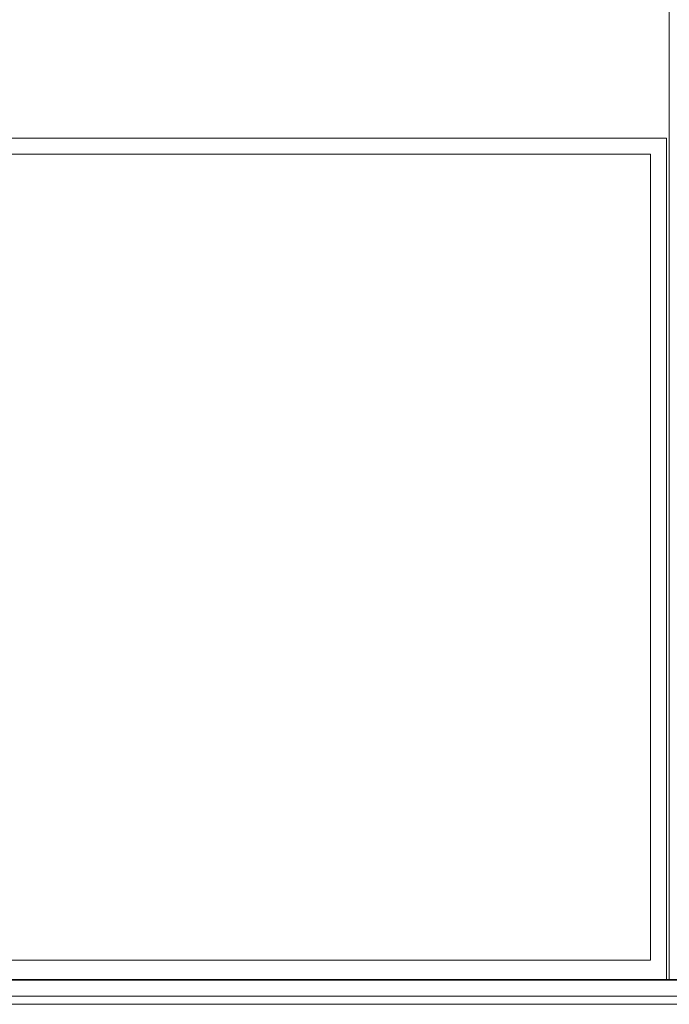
# Model space of a CAD drawing. Header units: millimetres. Extents: x -30280 to 309309, y -17460 to 4378.
# Tile 675 of 1056: x 202303 to 203921, y -9870 to -7415. Entities that reach past the tile are written whole.
import ezdxf

# ---------------------------------------------------------------- set-up
doc = ezdxf.new("R2010")
doc.units = ezdxf.units.MM
doc.header["$MEASUREMENT"] = 0
doc.linetypes.add('Wipeout_Contour', pattern=[1000, 0, -1000])
for name, color, linetype in [('10_ESTR_Fotjats', 7, 'Continuous'), ('14_PAV_Paviment existent', 7, 'Continuous'), ('Nuevo_08_E_Envans secs', 7, 'Continuous'), ('Nuevo_09_EI_Mobiliari general', 7, 'Continuous'), ('Nuevo_Ventanas Archicad', 7, 'Continuous')]:
    doc.layers.add(name, color=color, linetype=linetype)
for name, color, linetype, lineweight in [('10_ESTR_Fotjats_Pluma_Nº__1', 7, 'Continuous', 5), ('14_PAV_Paviment existent_Pluma_Nº__29', 7, 'Continuous', 20), ('Nuevo_08_E_Envans secs_Pluma_Nº__47', 7, 'Continuous', 20), ('Nuevo_09_EI_Mobiliari general_Pluma_Nº__1', 7, 'Continuous', 5), ('Nuevo_Ventanas Archicad_Pluma_Nº__1', 7, 'Continuous', 5)]:
    doc.layers.add(name, color=color, linetype=linetype, lineweight=lineweight)

# ---------------------------------------------------------------- blocks, each defined once
blk = doc.blocks.new('Elem Sección_52_5', base_point=(181934.4, -13460))
at = {"layer": '10_ESTR_Fotjats_Pluma_Nº__1', "color": 7, "linetype": 'Continuous', "lineweight": 5}
for p, q in [((211190.4, -9850), (173577.4, -9850)), ((211190.4, -9870), (173577.4, -9870))]:
    blk.add_line(p, q, dxfattribs=at)
blk = doc.blocks.new('Elem Sección_198_5', base_point=(181934.4, -13460))
at = {"layer": 'Nuevo_09_EI_Mobiliari general_Pluma_Nº__1', "color": 7, "linetype": 'Continuous', "lineweight": 5}
for p, q in [((202969.7, -9060), (202319.7, -9060)), ((202319.7, -9085), (202319.7, -9060)), ((202969.7, -9085), (202969.7, -9060)), ((202969.7, -9085), (202319.7, -9085)), ((202354.7, -9410), (202354.7, -9085)), ((202404.7, -9410), (202404.7, -9085)), ((202884.7, -9410), (202884.7, -9085)), ((202934.7, -9410), (202934.7, -9085)), ((202354.7, -9760), (202354.7, -9436)), ((202404.7, -9760), (202404.7, -9436)), ((202884.7, -9760), (202884.7, -9436)), ((202934.7, -9760), (202934.7, -9436))]:
    blk.add_line(p, q, dxfattribs=at)
blk = doc.blocks.new('Elem Sección_199_5', base_point=(181934.4, -13460))
at = {"layer": 'Nuevo_09_EI_Mobiliari general_Pluma_Nº__1', "color": 7, "linetype": 'Continuous', "lineweight": 5}
for p, q in [((202051.5, -9029), (202051.4, -9022)), ((202053.4, -9048.9), (202051.5, -9029)), ((202062.2, -9010.9), (202060.1, -9010.9)), ((202064.3, -9010.9), (202062.4, -9010.9)), ((202071.4, -9026.6), (202071.3, -9019.6)), ((202073.2, -9046.5), (202071.4, -9026.6)), ((202071.7, -9029.6), (202072.5, -9029.5)), ((202072.6, -9035.7), (202072.5, -9029.5)), ((202072.5, -9029.5), (202076.7, -9029.5)), ((202077.1, -9026.6), (202075.5, -9019.6)), ((202076.7, -9029.5), (202078.1, -9035.7)), ((202080.1, -9046.5), (202077.1, -9026.6)), ((202056.6, -9078.7), (202053.4, -9048.9)), ((202074.2, -9053.5), (202072.6, -9035.7)), ((202076.5, -9076.2), (202073.2, -9046.5)), ((202077.1, -9080), (202074.2, -9053.5)), ((202078.1, -9035.7), (202080.8, -9053.5)), ((202084.2, -9076.2), (202080.1, -9046.5)), ((202080.8, -9053.5), (202084.5, -9080)), ((202060.8, -9113.8), (202056.6, -9078.7)), ((202080.6, -9111.4), (202076.5, -9076.2)), ((202080.8, -9111.4), (202077.1, -9080)), ((202088.6, -9111.4), (202084.2, -9076.2)), ((202084.5, -9080), (202088.4, -9111.4)), ((202079.6, -9265.1), (202061, -9113.8)), ((202098.7, -9260.3), (202080.4, -9111.4)), ((202099.4, -9262.7), (202080.8, -9111.4)), ((202088.4, -9111.4), (202107, -9262.7)), ((202079.5, -9760), (202079.5, -9263.9)), ((202099.1, -9263.9), (202098.9, -9260.3)), ((202099.1, -9263.7), (202107, -9262.7)), ((202099.1, -9426), (202099.1, -9263.9)), ((202107, -9262.7), (202099.4, -9262.7)), ((202107.1, -9263.9), (202106.9, -9260.3)), ((202107.1, -9410), (202107.1, -9263.9)), ((202079.5, -9426), (202079.3, -9426)), ((202079.3, -9436), (202079.3, -9426)), ((202089.6, -9426), (202468.6, -9426)), ((202089.6, -9436), (202089.6, -9426)), ((202101.8, -9410), (202100.3, -9410)), ((202100.3, -9426), (202100.3, -9410)), ((202105.2, -9410), (202101.8, -9410)), ((202109.6, -9410), (202105.2, -9410)), ((202468.1, -9410), (202109.6, -9410)), ((202472.1, -9410), (202468.1, -9410)), ((202468.6, -9426), (202468.6, -9436)), ((202475.5, -9410), (202472.1, -9410)), ((202477.9, -9410), (202475.5, -9410)), ((202478.8, -9410), (202477.9, -9410)), ((202478.7, -9426), (202478.5, -9426)), ((202478.5, -9426), (202478.5, -9436)), ((202478.8, -9426), (202478.7, -9426)), ((202487.6, -9410), (202478.8, -9410)), ((202487.6, -9426), (202478.8, -9426)), ((202478.8, -9436), (202478.8, -9426)), ((202487.6, -9426), (202487.6, -9410)), ((202487.6, -9436), (202487.6, -9426)), ((202079.5, -9436), (202079.3, -9436)), ((202089.6, -9436), (202468.6, -9436)), ((202099.1, -9760), (202099.1, -9436)), ((202107.1, -9760), (202107.1, -9436)), ((202459, -9760), (202459, -9436)), ((202478.8, -9436), (202478.5, -9436)), ((202478.6, -9760), (202478.6, -9436)), ((202487.6, -9436), (202478.8, -9436)), ((202487.4, -9760), (202487.4, -9436))]:
    blk.add_line(p, q, dxfattribs=at)
blk = doc.blocks.new('Elem Sección_200_5', base_point=(181934.4, -13460))
at = {"layer": 'Nuevo_09_EI_Mobiliari general_Pluma_Nº__1', "color": 7, "linetype": 'Continuous', "lineweight": 5}
for p, q in [((203209.2, -9046.5), (203212.3, -9026.6)), ((203212.6, -9029.5), (203211.2, -9035.7)), ((203212.3, -9026.6), (203213.9, -9019.6)), ((203216.8, -9029.5), (203212.6, -9029.5)), ((203216.1, -9046.5), (203217.9, -9026.6)), ((203216.7, -9035.7), (203216.8, -9029.5)), ((203217.6, -9029.6), (203216.8, -9029.5)), ((203217.9, -9026.6), (203218.1, -9019.6)), ((203225, -9010.9), (203226.9, -9010.9)), ((203227.1, -9010.9), (203229.2, -9010.9)), ((203235.9, -9048.9), (203237.8, -9029)), ((203237.8, -9029), (203237.9, -9022)), ((203208.5, -9053.5), (203204.9, -9080)), ((203205.1, -9076.2), (203209.2, -9046.5)), ((203211.2, -9035.7), (203208.5, -9053.5)), ((203212.2, -9080), (203215.1, -9053.5)), ((203212.9, -9076.2), (203216.1, -9046.5)), ((203215.1, -9053.5), (203216.7, -9035.7)), ((203232.7, -9078.7), (203235.9, -9048.9)), ((203200.7, -9111.4), (203205.1, -9076.2)), ((203204.9, -9080), (203200.9, -9111.4)), ((203208.5, -9111.4), (203212.2, -9080)), ((203208.7, -9111.4), (203212.9, -9076.2)), ((203228.5, -9113.8), (203232.7, -9078.7)), ((203200.9, -9111.4), (203182.3, -9262.7)), ((203189.9, -9262.7), (203208.5, -9111.4)), ((203190.6, -9260.3), (203208.9, -9111.4)), ((203209.8, -9265.1), (203228.3, -9113.8)), ((203182.2, -9263.9), (203182.5, -9260.3)), ((203182.2, -9410), (203182.2, -9263.9)), ((203182.3, -9262.7), (203189.9, -9262.7)), ((203190.3, -9263.7), (203182.3, -9262.7)), ((203190.2, -9263.9), (203190.5, -9260.3)), ((203190.2, -9426), (203190.2, -9263.9)), ((203209.8, -9760), (203209.8, -9263.9)), ((202801.7, -9410), (202810.5, -9410)), ((202801.7, -9426), (202801.7, -9410)), ((202801.7, -9426), (202810.5, -9426)), ((202801.7, -9436), (202801.7, -9426)), ((202810.5, -9410), (202811.4, -9410)), ((202810.5, -9426), (202810.6, -9426)), ((202810.5, -9436), (202810.5, -9426)), ((202810.6, -9426), (202810.8, -9426)), ((202810.8, -9426), (202810.8, -9436)), ((202811.4, -9410), (202813.8, -9410)), ((202813.8, -9410), (202817.2, -9410)), ((202817.2, -9410), (202821.2, -9410)), ((203199.7, -9426), (202820.7, -9426)), ((202820.7, -9426), (202820.7, -9436)), ((202821.2, -9410), (203179.7, -9410)), ((203179.7, -9410), (203184.1, -9410)), ((203184.1, -9410), (203187.5, -9410)), ((203187.5, -9410), (203189, -9410)), ((203189, -9426), (203189, -9410)), ((203199.7, -9436), (203199.7, -9426)), ((203209.8, -9426), (203210, -9426)), ((203210, -9436), (203210, -9426)), ((202801.7, -9436), (202810.5, -9436)), ((202801.9, -9760), (202801.9, -9436)), ((202810.5, -9436), (202810.8, -9436)), ((202810.7, -9760), (202810.7, -9436)), ((203199.7, -9436), (202820.7, -9436)), ((202830.3, -9760), (202830.3, -9436)), ((203182.2, -9760), (203182.2, -9436)), ((203190.2, -9760), (203190.2, -9436)), ((203209.8, -9436), (203210, -9436))]:
    blk.add_line(p, q, dxfattribs=at)
blk = doc.blocks.new('Elem Sección_204_5', base_point=(181934.4, -13460))
at = {"layer": 'Nuevo_09_EI_Mobiliari general_Pluma_Nº__1', "color": 7, "linetype": 'Continuous', "lineweight": 5}
for p, q in [((200854.7, -8610), (203124.6, -8610)), ((203124.6, -8640), (203124.6, -8610)), ((200854.7, -8640), (203124.6, -8640))]:
    blk.add_line(p, q, dxfattribs=at)
blk = doc.blocks.new('Elem Sección_218_5', base_point=(181934.4, -13460))
at = {"layer": 'Nuevo_09_EI_Mobiliari general_Pluma_Nº__1', "color": 7, "linetype": 'Continuous', "lineweight": 5}
for p, q in [((202692.9, -8767.7), (202707.6, -8764.2)), ((202707.6, -8764.2), (202724.9, -8761.8)), ((202724.9, -8761.8), (202744.8, -8760.4)), ((202745, -8763.8), (202724.9, -8765.2)), ((202744.8, -8760.4), (202765.8, -8760)), ((202766.1, -8763.4), (202745, -8763.8)), ((202765.8, -8760), (202786.1, -8760.4)), ((202766.1, -8763.4), (202786.5, -8763.8)), ((202786.1, -8760.4), (202804.2, -8761.8)), ((202786.5, -8763.8), (202804.7, -8765.2)), ((202804.2, -8761.8), (202818.4, -8764.2)), ((202818.4, -8764.2), (202829.2, -8767.7)), ((202651.6, -8800), (202660.5, -8788.2)), ((202660.5, -8788.2), (202652.6, -8798.6)), ((202669.8, -8779.3), (202660.5, -8788.2)), ((202660.5, -8788.2), (202661.1, -8787.4)), ((202661.1, -8787.4), (202669.9, -8779.2)), ((202669.8, -8779.3), (202680.4, -8772.6)), ((202679.8, -8772.9), (202669.9, -8779.2)), ((202680.4, -8772.6), (202679.8, -8772.9)), ((202680.4, -8772.6), (202692.9, -8767.7)), ((202692.8, -8770.7), (202707.5, -8767.4)), ((202724.9, -8765.2), (202707.5, -8767.4)), ((202804.7, -8765.2), (202819, -8767.4)), ((202819, -8767.4), (202829.7, -8770.7)), ((202829.2, -8767.7), (202836.9, -8772.6)), ((202836.9, -8772.6), (202842.3, -8779.3)), ((202842.3, -8779.3), (202845.9, -8788.2)), ((202845.9, -8788.2), (202848.8, -8800)), ((202642.4, -8815.8), (202651.6, -8800)), ((202652.6, -8798.6), (202651.6, -8800)), ((202652.6, -8798.6), (202654.6, -8796)), ((202848.8, -8800), (202852.2, -8815.8)), ((202621, -8860.8), (202632.4, -8835.9)), ((202632.4, -8835.9), (202642.4, -8815.8)), ((202852.2, -8815.8), (202857.1, -8835.9)), ((202857.1, -8835.9), (202864.5, -8860.8)), ((202609.2, -8888.3), (202621, -8860.8)), ((202864.5, -8860.8), (202873.4, -8888.3)), ((202597.6, -8916.1), (202609.2, -8888.3)), ((202873.4, -8888.3), (202882.5, -8916.1)), ((202587.3, -8941.8), (202597.6, -8916.1)), ((202882.5, -8916.1), (202890.7, -8941.8)), ((202579, -8963.3), (202587.3, -8941.8)), ((202890.7, -8941.8), (202897, -8963.3)), ((202566.1, -8996.5), (202572.1, -8981.3)), ((202572.1, -8981.3), (202579, -8963.3)), ((202897, -8963.3), (202901.7, -8981.3)), ((202901.7, -8981.3), (202905.1, -8996.5)), ((202553.7, -9021.5), (202560.1, -9009.7)), ((202560.1, -9009.7), (202566.1, -8996.5)), ((202905.1, -8996.5), (202907.6, -9009.7)), ((202907.6, -9009.7), (202909.5, -9021.5)), ((202540.7, -9040.2), (202547.2, -9031.8)), ((202543.1, -9037.1), (202548.1, -9030.4)), ((202547.2, -9031.8), (202553.7, -9021.5)), ((202909.5, -9021.5), (202910.7, -9031.8)), ((202910.7, -9031.8), (202910.9, -9040.2)), ((202487.3, -9051), (202489.8, -9048.8)), ((202487.3, -9051), (202490.2, -9054.7)), ((202487.3, -9051), (202487.5, -9051.1)), ((202487.5, -9051.1), (202488.8, -9051.5)), ((202491.5, -9052), (202488.8, -9051.5)), ((202497.5, -9048), (202489.8, -9048.8)), ((202490.1, -9048.8), (202489.8, -9048.8)), ((202490.1, -9048.8), (202491.4, -9049.2)), ((202499.3, -9060), (202490.2, -9054.7)), ((202494.1, -9049.7), (202491.4, -9049.2)), ((202495.9, -9052.3), (202491.5, -9052)), ((202491.7, -9055.7), (202491.5, -9055.4)), ((202494.2, -9057.2), (202491.7, -9055.7)), ((202498.5, -9050.1), (202494.1, -9049.7)), ((202494.2, -9057.2), (202495.1, -9057.5)), ((202501.3, -9052.5), (202495.9, -9052.3)), ((202510.4, -9049.1), (202497.5, -9048)), ((202504, -9050.3), (202498.5, -9050.1)), ((202507.4, -9052.6), (202501.3, -9052.5)), ((202502.5, -9049.9), (202506.2, -9050.4)), ((202504, -9050.3), (202509.9, -9050.4)), ((202510.3, -9048.9), (202505.6, -9048.7)), ((202507.4, -9052.6), (202513.4, -9052.6)), ((202515.8, -9050.5), (202509.9, -9050.4)), ((202524.8, -9050.1), (202510.3, -9048.9)), ((202518.8, -9052.6), (202513.4, -9052.6)), ((202521.2, -9050.6), (202515.8, -9050.5)), ((202523.9, -9052), (202518.8, -9052.6)), ((202526.2, -9049.9), (202521.2, -9050.6)), ((202523.9, -9052), (202531.2, -9048)), ((202529.1, -9050.2), (202523.9, -9052)), ((202526.2, -9049.9), (202531.2, -9048)), ((202534.6, -9046.4), (202529.1, -9050.2)), ((202536.6, -9044.1), (202531.2, -9048)), ((202534.6, -9046.4), (202540.7, -9040.2)), ((202536.6, -9044.1), (202542.7, -9037.7)), ((202905.5, -9054.7), (202898.9, -9060)), ((202908, -9050.9), (202905.5, -9054.7)), ((202910, -9046.4), (202908, -9050.9)), ((202910.9, -9040.2), (202909.1, -9044.5)), ((202910, -9046.4), (202910.9, -9040.2)), ((202487.4, -9620.7), (202577.2, -9085)), ((202576.4, -9760), (202634.5, -9085)), ((202578.5, -9085), (202582.2, -9085.6)), ((202615.7, -9091.4), (202582.2, -9085.6)), ((202591.8, -9116.7), (202596.6, -9088.1)), ((202615.7, -9091.4), (202623.5, -9092.4)), ((202633.7, -9093.3), (202623.5, -9092.4)), ((202651.8, -9116.1), (202654.4, -9085)), ((202663.6, -9095.9), (202653.6, -9095)), ((202671.8, -9096.6), (202663.6, -9095.9)), ((202714.8, -9097.8), (202671.8, -9096.6)), ((202714.8, -9097.8), (202757.4, -9096.6)), ((202757.7, -9115.8), (202756.1, -9096.6)), ((202757.4, -9096.6), (202796.5, -9093)), ((202778.9, -9129.2), (202775.9, -9094.9)), ((202803, -9092.2), (202796.5, -9093)), ((202803, -9092.2), (202813.2, -9090.3)), ((202817.5, -9116), (202812.4, -9085)), ((202884.7, -9397.2), (202832.3, -9085)), ((202832.6, -9086.6), (202835, -9086.2)), ((202835, -9086.2), (202839.1, -9085)), ((202594.5, -9219.9), (202580.3, -9121.3)), ((202600.5, -9205), (202588, -9118.6)), ((202589.6, -9130), (202590.5, -9124.7)), ((202617.9, -9161.1), (202590.2, -9126.5)), ((202621.3, -9152.6), (202592, -9116)), ((202595.4, -9217.8), (202630.7, -9129.2)), ((202631.7, -9349.9), (202651.1, -9124.1)), ((202733.7, -9220.5), (202650.8, -9126.8)), ((202739.1, -9214.5), (202651.8, -9115.8)), ((202704.8, -9175.7), (202757.9, -9115.5)), ((202710.1, -9181.7), (202759.6, -9125.7)), ((202738.8, -9214.2), (202817.8, -9115.6)), ((202744.1, -9220.2), (202820, -9125.7)), ((202763.5, -9183.3), (202758.7, -9126.8)), ((202782.4, -9159.7), (202767.5, -9122.2)), ((202788.2, -9152.6), (202774.3, -9117.7)), ((202807.1, -9218.8), (202819.9, -9130)), ((202856.3, -9347.1), (202819.3, -9126.5)), ((202560, -9306.5), (202585.3, -9155.9)), ((202602.8, -9220.9), (202628.3, -9156.7)), ((202781.6, -9160.8), (202781.2, -9156.7)), ((202815, -9219.9), (202824.2, -9155.9)), ((202627, -9172.3), (202623.7, -9168.3)), ((202627.9, -9160.8), (202627.1, -9159.7)), ((202791.3, -9273.5), (202782.6, -9172.3)), ((202806.8, -9220.9), (202785.8, -9168.3)), ((202809.1, -9205), (202791.6, -9161.1)), ((202665.4, -9220.3), (202645, -9194.8)), ((202671.1, -9214.5), (202646, -9183.3)), ((202670.7, -9214.2), (202699.4, -9181.7)), ((202675.8, -9220.5), (202704.8, -9187.7)), ((202769.1, -9248.5), (202764.5, -9194.8)), ((202541.4, -9353.3), (202594.5, -9219.9)), ((202612.3, -9342.7), (202594.8, -9221.9)), ((202615.3, -9307.7), (202602.8, -9220.9)), ((202630.7, -9361.7), (202739.4, -9226.2)), ((202631.9, -9347.4), (202733.7, -9220.5)), ((202639.2, -9261.9), (202670.8, -9226.2)), ((202640.4, -9248.5), (202665.4, -9220.2)), ((202699.6, -9262.9), (202670.5, -9226.6)), ((202704.8, -9256.5), (202675.8, -9220.5)), ((202859, -9362.3), (202739.1, -9226.6)), ((202857.6, -9348.6), (202744.1, -9220.2)), ((202798, -9281.2), (202806.8, -9220.9)), ((202855.7, -9343.8), (202807.6, -9222.9)), ((202849.5, -9306.5), (202815, -9219.9)), ((202547.6, -9359.3), (202596.8, -9235.7)), ((202805, -9289), (202812.7, -9235.7)), ((202611.5, -9281.2), (202618.3, -9273.5)), ((202779.3, -9362.2), (202704.8, -9269.3)), ((202778.5, -9348.5), (202709.9, -9262.9)), ((202777.6, -9347.4), (202770.3, -9261.9)), ((202550.7, -9362), (202606.1, -9299.4)), ((202553.2, -9347.1), (202604.6, -9289)), ((202613, -9291.6), (202617.1, -9286.9)), ((202787.4, -9354.5), (202796.5, -9291.6)), ((202794.2, -9307.7), (202792.4, -9286.9)), ((202795, -9358.2), (202803.5, -9299.4)), ((202552.6, -9350.6), (202553.8, -9343.8)), ((202803, -9410), (202797.2, -9342.7)), ((202487.4, -9739.9), (202550.8, -9361.5)), ((202596.4, -9760), (202630.7, -9360.7)), ((202788.5, -9473.9), (202778.9, -9361.7)), ((202866.8, -9410), (202858.8, -9362)), ((202877.6, -9474.5), (202871.2, -9436)), ((202532.2, -9473.9), (202532, -9474)), ((202533.1, -9473.9), (202532.2, -9473.9)), ((202533.4, -9473.9), (202533.1, -9473.9)), ((202533.1, -9473.9), (202533.1, -9473.9)), ((202533.9, -9473.9), (202533.4, -9473.9)), ((202534.6, -9473.9), (202533.9, -9473.9)), ((202535.4, -9473.9), (202534.6, -9473.9)), ((202580.2, -9473.9), (202535.4, -9473.9)), ((202601, -9473.9), (202580.2, -9473.9)), ((202624.9, -9473.9), (202621, -9473.9)), ((202625.4, -9473.9), (202624.9, -9473.9)), ((202626.1, -9473.9), (202625.4, -9473.9)), ((202626.8, -9473.9), (202626.1, -9473.9)), ((202627.6, -9473.9), (202626.8, -9473.9)), ((202628.5, -9473.9), (202627.6, -9473.9)), ((202629.5, -9473.9), (202628.5, -9473.9)), ((202630.6, -9473.9), (202629.5, -9473.9)), ((202631.8, -9473.9), (202630.6, -9473.9)), ((202633, -9473.9), (202631.8, -9473.9)), ((202634.3, -9473.9), (202633, -9473.9)), ((202635.6, -9473.9), (202634.3, -9473.9)), ((202637, -9473.9), (202635.6, -9473.9)), ((202638.5, -9473.9), (202637, -9473.9)), ((202640, -9473.9), (202638.5, -9473.9)), ((202641.5, -9473.9), (202640, -9473.9)), ((202643.1, -9473.9), (202641.5, -9473.9)), ((202644.7, -9473.9), (202643.1, -9473.9)), ((202646.2, -9473.9), (202644.7, -9473.9)), ((202647.9, -9473.9), (202646.2, -9473.9)), ((202649.5, -9473.9), (202647.9, -9473.9)), ((202651.1, -9473.9), (202649.5, -9473.9)), ((202652.6, -9473.9), (202651.1, -9473.9)), ((202654.2, -9473.9), (202652.6, -9473.9)), ((202655.8, -9473.9), (202654.2, -9473.9)), ((202801.9, -9473.9), (202655.8, -9473.9)), ((202858.2, -9473.9), (202830.3, -9473.9)), ((202859.7, -9473.9), (202858.2, -9473.9)), ((202861.2, -9473.9), (202859.7, -9473.9)), ((202862.6, -9473.9), (202861.2, -9473.9)), ((202864, -9473.9), (202862.6, -9473.9)), ((202865.3, -9473.9), (202864, -9473.9)), ((202866.6, -9473.9), (202865.3, -9473.9)), ((202867.8, -9473.9), (202866.6, -9473.9)), ((202868.9, -9473.9), (202867.8, -9473.9)), ((202869.9, -9473.9), (202868.9, -9473.9)), ((202870.9, -9473.9), (202869.9, -9473.9)), ((202871.8, -9473.9), (202870.9, -9473.9)), ((202872.5, -9473.9), (202871.8, -9473.9)), ((202873.2, -9473.9), (202872.5, -9473.9)), ((202873.8, -9473.9), (202873.2, -9473.9)), ((202874.3, -9473.9), (202873.8, -9473.9)), ((202874.7, -9473.9), (202874.3, -9473.9)), ((202875, -9473.9), (202874.7, -9473.9)), ((202875.2, -9473.9), (202875, -9473.9)), ((202875.3, -9473.9), (202875.2, -9473.9)), ((202875.3, -9473.9), (202876.1, -9473.9)), ((202876.1, -9473.9), (202877, -9474.2)), ((202877, -9474.2), (202877.8, -9474.5)), ((202877.8, -9474.5), (202878.5, -9475)), ((202878.5, -9475), (202879.1, -9475.6)), ((202879.1, -9475.6), (202879.6, -9476.4)), ((202530.4, -9483.1), (202530.6, -9483.2)), ((202530.6, -9483.2), (202531.4, -9483.6)), ((202531.4, -9483.6), (202532.2, -9483.8)), ((202532.2, -9483.8), (202533.1, -9483.9)), ((202533.4, -9483.9), (202533.1, -9483.9)), ((202533.1, -9483.9), (202533.1, -9483.9)), ((202533.9, -9483.9), (202533.4, -9483.9)), ((202534.6, -9483.9), (202533.9, -9483.9)), ((202535.4, -9483.9), (202534.6, -9483.9)), ((202580.2, -9483.9), (202535.4, -9483.9)), ((202600.2, -9483.9), (202580.2, -9483.9)), ((202624.9, -9483.9), (202620.2, -9483.9)), ((202625.4, -9483.9), (202624.9, -9483.9)), ((202626.1, -9483.9), (202625.4, -9483.9)), ((202626.8, -9483.9), (202626.1, -9483.9)), ((202627.6, -9483.9), (202626.8, -9483.9)), ((202628.5, -9483.9), (202627.6, -9483.9)), ((202629.5, -9483.9), (202628.5, -9483.9)), ((202630.6, -9483.9), (202629.5, -9483.9)), ((202631.8, -9483.9), (202630.6, -9483.9)), ((202633, -9483.9), (202631.8, -9483.9)), ((202634.3, -9483.9), (202633, -9483.9)), ((202635.6, -9483.9), (202634.3, -9483.9)), ((202637, -9483.9), (202635.6, -9483.9)), ((202638.5, -9483.9), (202637, -9483.9)), ((202640, -9483.9), (202638.5, -9483.9)), ((202641.5, -9483.9), (202640, -9483.9)), ((202643.1, -9483.9), (202641.5, -9483.9)), ((202644.7, -9483.9), (202643.1, -9483.9)), ((202646.2, -9483.9), (202644.7, -9483.9)), ((202647.9, -9483.9), (202646.2, -9483.9)), ((202649.5, -9483.9), (202647.9, -9483.9)), ((202651.1, -9483.9), (202649.5, -9483.9)), ((202652.6, -9483.9), (202651.1, -9483.9)), ((202654.2, -9483.9), (202652.6, -9483.9)), ((202655.8, -9483.9), (202654.2, -9483.9)), ((202801.9, -9483.9), (202655.8, -9483.9)), ((202801.9, -9629.7), (202789.4, -9483.9)), ((202858.2, -9483.9), (202830.3, -9483.9)), ((202859.7, -9483.9), (202858.2, -9483.9)), ((202861.2, -9483.9), (202859.7, -9483.9)), ((202862.6, -9483.9), (202861.2, -9483.9)), ((202864, -9483.9), (202862.6, -9483.9)), ((202865.3, -9483.9), (202864, -9483.9)), ((202866.6, -9483.9), (202865.3, -9483.9)), ((202867.8, -9483.9), (202866.6, -9483.9)), ((202868.9, -9483.9), (202867.8, -9483.9)), ((202869.9, -9483.9), (202868.9, -9483.9)), ((202870.9, -9483.9), (202869.9, -9483.9)), ((202871.8, -9483.9), (202870.9, -9483.9)), ((202872.5, -9483.9), (202871.8, -9483.9)), ((202873.2, -9483.9), (202872.5, -9483.9)), ((202873.8, -9483.9), (202873.2, -9483.9)), ((202874.3, -9483.9), (202873.8, -9483.9)), ((202874.7, -9483.9), (202874.3, -9483.9)), ((202875, -9483.9), (202874.7, -9483.9)), ((202875.2, -9483.9), (202875, -9483.9)), ((202875.3, -9483.9), (202875.2, -9483.9)), ((202876.1, -9483.8), (202875.3, -9483.9)), ((202877, -9483.6), (202876.1, -9483.8)), ((202877.8, -9483.2), (202877, -9483.6)), ((202878.5, -9482.7), (202877.8, -9483.2)), ((202879.1, -9482.1), (202878.5, -9482.7)), ((202884.7, -9516.4), (202878.9, -9482.2)), ((202879.6, -9481.4), (202879.1, -9482.1)), ((202879.6, -9476.4), (202880, -9477.2)), ((202880, -9480.6), (202879.6, -9481.4)), ((202880, -9477.2), (202880.2, -9478)), ((202880.2, -9479.7), (202880, -9480.6)), ((202880.2, -9478), (202880.3, -9478.9)), ((202880.3, -9478.9), (202880.2, -9479.7)), ((202945.5, -9760), (202934.7, -9695.6)), ((202833.1, -9760), (202830.3, -9727.8))]:
    blk.add_line(p, q, dxfattribs=at)
blk = doc.blocks.new('Elem Sección_339_5', base_point=(181934.4, -13460))
at = {"color": 254, "linetype": 'Wipeout_Contour', "lineweight": 0, "ltscale": 1620296.116687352}
blk.add_wipeout([(203921.5, -7363), (200814.7, -7363), (200814.7, -7688), (200833.7, -7688), (200833.7, -7710), (203914.7, -7710), (203914.7, -9808), (203921.5, -9808)], dxfattribs=at).dxf.layer = 'Nuevo_08_E_Envans secs'
at = {"layer": 'Nuevo_08_E_Envans secs_Pluma_Nº__47', "color": 7, "linetype": 'Continuous', "lineweight": 20}
blk.add_line((203921.5, -9808), (203921.5, -7363), dxfattribs=at)
blk = doc.blocks.new('Elem Sección_341_5', base_point=(181934.4, -13460))
at = {"color": 254, "linetype": 'Wipeout_Contour', "lineweight": 0, "ltscale": 804149.683615}
blk.add_wipeout([(200833.7, -7750), (200833.7, -9760), (200854.7, -9760), (200854.7, -7750)], dxfattribs=at).dxf.layer = 'Nuevo_Ventanas Archicad'
at = {"color": 254, "linetype": 'Wipeout_Contour', "lineweight": 0, "ltscale": 816340.13094}
blk.add_wipeout([(203914.7, -7750), (203874.7, -7750), (203874.7, -9760), (203914.7, -9760)], dxfattribs=at).dxf.layer = 'Nuevo_Ventanas Archicad'
at = {"color": 254, "linetype": 'Wipeout_Contour', "lineweight": 0, "ltscale": 1215113.205315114}
blk.add_wipeout([(200833.7, -7710), (200833.7, -7750), (200854.7, -7750), (203874.7, -7750), (203914.7, -7750), (203914.7, -7710)], dxfattribs=at).dxf.layer = 'Nuevo_Ventanas Archicad'
at = {"color": 254, "linetype": 'Wipeout_Contour', "lineweight": 0, "ltscale": 1215642.084167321}
blk.add_wipeout([(200833.7, -9808), (203914.7, -9808), (203914.7, -9760), (203874.7, -9760), (200854.7, -9760), (200833.7, -9760)], dxfattribs=at).dxf.layer = 'Nuevo_Ventanas Archicad'
at = {"layer": 'Nuevo_Ventanas Archicad_Pluma_Nº__1', "color": 7, "linetype": 'Continuous', "lineweight": 5}
for p, q in [((200833.7, -7710), (203914.7, -7710)), ((203914.7, -7710), (203914.7, -7750)), ((203914.7, -7750), (203914.7, -9760)), ((203914.7, -9760), (203914.7, -9808))]:
    blk.add_line(p, q, dxfattribs=at)
at = {"color": 254, "linetype": 'Wipeout_Contour', "lineweight": 0, "ltscale": 810225.925037}
blk.add_wipeout([(200854.7, -9760), (203874.7, -9760), (203874.7, -7750), (200854.7, -7750)], dxfattribs=at).dxf.layer = 'Nuevo_Ventanas Archicad'
at = {"layer": 'Nuevo_Ventanas Archicad_Pluma_Nº__1', "color": 7, "linetype": 'Continuous', "lineweight": 5}
for p, q in [((200854.7, -7750), (200854.7, -9760)), ((203874.7, -7750), (200854.7, -7750)), ((203874.7, -9760), (203874.7, -7750)), ((200854.7, -9760), (203874.7, -9760))]:
    blk.add_line(p, q, dxfattribs=at)
blk = doc.blocks.new('Elem Sección_475_5', base_point=(181934.4, -13460))
at = {"layer": '14_PAV_Paviment existent_Pluma_Nº__29', "color": 7, "linetype": 'Continuous', "lineweight": 20}
for p, q in [((210208.1, -9808), (200814.7, -9808)), ((210208.1, -9810), (200814.7, -9810))]:
    blk.add_line(p, q, dxfattribs=at)

msp = doc.modelspace()

# ---------------------------------------------------------------- block references
at = {"layer": '10_ESTR_Fotjats', "lineweight": 0}
msp.add_blockref('Elem Sección_52_5', (181934.4, -13460), dxfattribs=at)
at = {"layer": 'Nuevo_09_EI_Mobiliari general', "lineweight": 0}
for name in ['Elem Sección_204_5', 'Elem Sección_218_5', 'Elem Sección_199_5', 'Elem Sección_200_5', 'Elem Sección_198_5']:
    msp.add_blockref(name, (181934.4, -13460), dxfattribs=at)

# ---------------------------------------------------------------- next in the draw order: block references
at = {"layer": 'Nuevo_08_E_Envans secs', "lineweight": 0}
msp.add_blockref('Elem Sección_339_5', (181934.4, -13460), dxfattribs=at)

# ---------------------------------------------------------------- next in the draw order: block references
at = {"layer": 'Nuevo_Ventanas Archicad', "lineweight": 0}
msp.add_blockref('Elem Sección_341_5', (181934.4, -13460), dxfattribs=at)

# ---------------------------------------------------------------- next in the draw order: block references
at = {"layer": '14_PAV_Paviment existent', "lineweight": 0}
msp.add_blockref('Elem Sección_475_5', (181934.4, -13460), dxfattribs=at)

doc.saveas('drawing.dxf')
